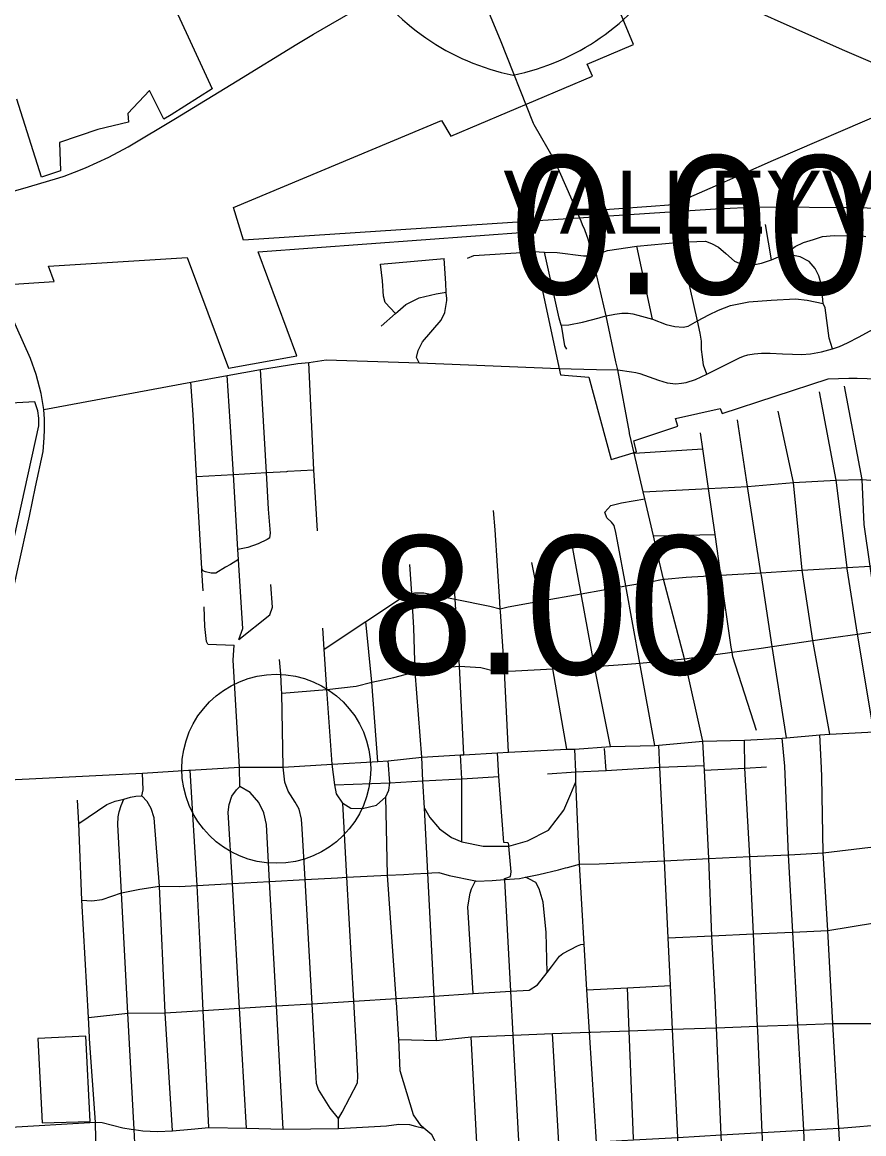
# Model space of a CAD drawing. Extents: x 1729596 to 1934326, y 644115 to 911751.
# Drawn here: x 1802200 to 1808880, y 709438 to 718262 of the extents above; entities that cross this region are included whole.
import ezdxf

# ---------------------------------------------------------------- set-up
doc = ezdxf.new("R2010")
doc.units = 0
for name, color, linetype in [('Default', 7, 'Continuous'), ('GM_X_City_Street', 7, 'Continuous'), ('GM_X_Corporation', 7, 'Continuous'), ('GM_X_Corporation_Text', 7, 'Continuous'), ('GM_X_County_Road', 7, 'Continuous'), ('GM_X_Interstate_Route', 7, 'Continuous'), ('GM_X_Interstate_Shield', 7, 'Continuous'), ('GM_X_US_Route', 7, 'Continuous')]:
    doc.layers.add(name, color=color, linetype=linetype)

msp = doc.modelspace()

# ---------------------------------------------------------------- linework, layer by layer
at = {"layer": 'Default'}
msp.add_circle((1804216.9, 712335.6), 750, dxfattribs=at)
at = {"layer": 'GM_X_City_Street'}
for points in [[(1801783.4, 712231.7), (1801887.9, 712659.7), (1801997.9, 713163.1), (1802166.2, 713923.2), (1802256.5, 714341), (1802306.7, 714573.8), (1802366, 714854.1), (1802375.2, 714962.6), (1802376.2, 715028.5), (1802376.2, 715109.6), (1802372.8, 715188.8), (1802350.8, 715313.4), (1802311.5, 715466.5), (1802266.9, 715592.7), (1802098.4, 715964.8), (1801848.6, 716523.8), (1801702.5, 716856.8), (1801227.1, 717912.4), (1800951, 718529.6), (1800948.6, 718535.3)], [(1806604.7, 716759), (1807191.7, 716800.8), (1807332, 716813.1), (1807405.8, 716832.8), (1807661.8, 716943.6), (1808163, 717165.5), (1809058.9, 717553.8), (1809063.8, 717556), (1809452.6, 717725.5), (1809714, 717849.5), (1809932.6, 717932.3), (1810065.1, 717987.2), (1810702.8, 718259.6)], [(1806608.4, 716749.9), (1806604.7, 716759), (1806424.2, 717166.1), (1806262.2, 717446.4), (1806257.5, 717458.4)], [(1807019.5, 715006.1), (1806926.5, 715501.3), (1806913, 715566.4), (1806834.4, 715930.5), (1806723, 716408.4), (1806693.9, 716532.9), (1806664.5, 716613.1), (1806648.4, 716652.2)], [(1808147.3, 716376.8), (1808100.2, 716656.9)], [(1806261.5, 716442.9), (1806345.7, 716437), (1806445.4, 716433.1), (1806654.8, 716407.7), (1806723, 716408.4), (1806802.5, 716435.1), (1806844.5, 716450.7), (1807077.3, 716484), (1807419.7, 716515.3), (1807623.5, 716524.3), (1807670.3, 716505.2), (1807727.5, 716477.4), (1807784.8, 716425.4), (1807852.4, 716364.7), (1807927, 716333.5), (1807989.4, 716333.5), (1808069.2, 716349.1), (1808147.3, 716376.8), (1808258.3, 716423.7), (1808334.6, 716482.6), (1808402.2, 716512.1), (1808480.3, 716538.1), (1808551.4, 716560.7), (1808645, 716567.6), (1808756.1, 716565.9), (1808841, 716571.1), (1808894.8, 716560.7)], [(1807203.5, 715903.3), (1807077.3, 716484)], [(1807635, 715469.1), (1807608.1, 715540.3), (1807598.6, 715606.3), (1807592.5, 715664.5), (1807591.6, 715729.6), (1807581.2, 715793.9), (1807559.5, 715890.3), (1807419.7, 716515.3)], [(1805043.9, 716341.5), (1805550.2, 716386.9)], [(1805569.1, 716068.7), (1805566.3, 716112.9), (1805566, 716117.7), (1805561.7, 716188.2), (1805550.2, 716386.9)], [(1805735.3, 716390.1), (1805784.2, 716409.6), (1806163.7, 716433.1), (1806261.5, 716442.9)], [(1806479.1, 715858.2), (1806462.8, 715912), (1806345.7, 716437)], [(1808630.5, 715670.2), (1808605.1, 715754.2), (1808572.2, 715995.3), (1808558.3, 716029.9), (1808544.4, 716175.6), (1808523.6, 716248.5), (1808494.2, 716307.5), (1808445.6, 716361.2), (1808374.5, 716399.4), (1808258.3, 716423.7)], [(1805162.5, 715949.5), (1805080.1, 716036.1), (1805068.7, 716088.4), (1805060.3, 716208.9), (1805043.9, 716341.5)], [(1805049.5, 715848), (1805162.5, 715949.5), (1805181.5, 715966.6), (1805244.5, 716021.9), (1805349.5, 716074.7), (1805486.3, 716104.9), (1805566, 716117.7)], [(1805350.5, 715556.9), (1805329.3, 715601.6), (1805342, 715655.6), (1805377.1, 715725.3), (1805525.8, 715895.8), (1805554.7, 715957.6), (1805570, 716053.7), (1805569.1, 716068.7)], [(1806794.7, 715919.7), (1806834.4, 715930.5), (1806904.5, 715943.6), (1806960.3, 715951.1), (1807010.7, 715951.9), (1807047.2, 715947.6), (1807085.4, 715936.3), (1807203.5, 715903.3), (1807311, 715863.2), (1807378.9, 715846), (1807446.6, 715840.8), (1807485.7, 715850.3), (1807559.5, 715890.3), (1807650.6, 715938.9), (1807725.8, 715976.2), (1807822.9, 716012.6), (1807966.9, 716042.1), (1808145.5, 716054.2), (1808338, 716066.4), (1808431.7, 716055.9), (1808558.3, 716029.9)], [(1806523.6, 715667.1), (1806507.9, 715692.3), (1806479.3, 715857.7), (1806479.1, 715858.2)], [(1806479.3, 715857.7), (1806539.2, 715859), (1806646.8, 715879.9), (1806778.8, 715915.5), (1806794.7, 715919.7)], [(1806557.9, 715510.8), (1806757.2, 715505.4), (1806926.5, 715501.3), (1807035.9, 715487.4), (1807069.7, 715482.2), (1807101.9, 715474.4), (1807249.6, 715420.5), (1807319, 715400.5), (1807386.9, 715390.7), (1807431.8, 715395.3), (1807470, 715403.1), (1807543.9, 715424.8), (1807635, 715469.1), (1807892.9, 715598.5), (1807925.9, 715610.7), (1807958.9, 715620.2), (1808011, 715629.8), (1808067.4, 715635.8), (1808136, 715635), (1808235, 715630.7), (1808314.9, 715627.2), (1808386.1, 715625.4), (1808455.6, 715629.8), (1808545, 715644.5), (1808630.5, 715670.2), (1808688.3, 715688.8), (1808750.8, 715715.7), (1808843.8, 715764.4), (1808982.7, 715841.6)], [(1802372.8, 715188.8), (1803537.7, 715403.4), (1803826.4, 715456.6), (1804091.1, 715505.3), (1804388, 715552.9), (1804476.2, 715560.9), (1804612.5, 715581), (1805350.5, 715556.9), (1806459.3, 715513.4), (1806557.9, 715510.8)], [(1804166.7, 714168.7), (1804170.3, 714206.4), (1804155.6, 714395.6), (1804138.6, 714687.3), (1804091.1, 715505.3)], [(1804544, 714223.7), (1804514.8, 714708.5), (1804476.2, 715560.9)], [(1803918.9, 713362.7), (1803950.6, 713449.5), (1803940.7, 713612.1), (1803917.6, 713996.3), (1803912.7, 714075.9), (1803876.8, 714672.5), (1803851.6, 715091.6), (1803826.4, 715456.6)], [(1803625.9, 713925), (1803614, 714107.9), (1803584.1, 714656.1), (1803557.4, 715147.6), (1803537.7, 715403.4)], [(1808748, 713925.4), (1808746.8, 713933), (1808660.9, 714625.7), (1808528, 715326.5)], [(1809118.6, 712631.3), (1809004.2, 713430), (1808930.5, 713943.9), (1808883.2, 714274.4), (1808866.7, 714631.4), (1808725.8, 715372.8)], [(1808611.6, 712609.2), (1808474.7, 713353), (1808390.6, 713911.7), (1808322.1, 714608.5), (1808200.5, 715174.7)], [(1808067, 713869), (1808067, 713869), (1808063.4, 713892.2), (1807957.9, 714575.8), (1807876.3, 715104.9)], [(1807602.4, 712554.9), (1807455.8, 713208.1), (1807290.3, 713840.2), (1807248.8, 714020.9), (1807210.9, 714183.5), (1807142, 714479.2), (1807129, 714534.6), (1807057.3, 714842.2), (1807021, 714998), (1807019.5, 715006.1)], [(1807828.2, 713300.6), (1807746.4, 713873.2), (1807700.1, 714196.4), (1807648.1, 714560.4), (1807603, 714875.5), (1807584.7, 715003.1)], [(1807057.3, 714842.2), (1807603, 714875.5)], [(1804299.8, 714696.4), (1804308, 714696.8), (1804514.8, 714708.5)], [(1803584.1, 714656.1), (1803876.8, 714672.5), (1804138.6, 714687.3), (1804299.8, 714696.4)], [(1807129, 714534.6), (1807648.1, 714560.4), (1807957.9, 714575.8), (1808322.1, 714608.5), (1808660.9, 714625.7), (1808854.5, 714631.1)], [(1808854.5, 714631.1), (1808866.7, 714631.4), (1809075.5, 714615.7), (1809151.2, 714625), (1809227, 714651.4)], [(1806824.8, 714371.3), (1806873.2, 714425.8), (1806955.8, 714446.7), (1807142, 714479.2)], [(1805990.3, 713660.3), (1805953.6, 714233.3), (1805941.5, 714386)], [(1806925, 714142.6), (1806912.3, 714212.2), (1806897.9, 714266.8), (1806878.6, 714293.5), (1806841.5, 714326.7), (1806824.8, 714371.3)], [(1807210.9, 714183.5), (1807700.1, 714196.4)], [(1804166.7, 714168.7), (1804145.4, 714155.6), (1804073.9, 714121.8), (1803990.3, 714091.7), (1803912.7, 714075.9)], [(1806870.4, 712512.9), (1806741.6, 713147.8), (1806635.3, 713723.9), (1806555.9, 714154.5)], [(1807221.1, 712520.9), (1807101.7, 713174.7), (1806990, 713786.9), (1806925.2, 714141.3), (1806925, 714142.6)], [(1803917.6, 713996.3), (1803853, 713956), (1803813.4, 713935), (1803736.2, 713889), (1803700.1, 713888.2), (1803655.6, 713899.2), (1803633.4, 713906.7), (1803625.9, 713925)], [(1803637.4, 713748.5), (1803626.9, 713909.4), (1803625.9, 713925)], [(1805370.6, 712426.6), (1805319.5, 713104.2), (1805307.2, 713453.6), (1805291.2, 713727.6), (1805277.7, 713957.5)], [(1806521.5, 712492.3), (1806412.9, 713127.8), (1806306.7, 713665.6), (1806246, 713972.9)], [(1807210.4, 713826.1), (1807261.4, 713835.1), (1807290.3, 713840.2), (1807298.2, 713841.6), (1807469, 713856.7), (1807746.4, 713873.2), (1808063.4, 713892.2), (1808390.6, 713911.7), (1808746.8, 713933), (1808930.5, 713943.9), (1809203.2, 713960.2), (1809472.4, 713976.3), (1809513.8, 713978.1), (1809737.5, 713988)], [(1808960.2, 712628.7), (1808829.7, 713404.7), (1808748.5, 713922.1), (1808748, 713925.4)], [(1804596.9, 713285.6), (1804928, 713505.4), (1805195.4, 713682.8), (1805264.8, 713722.9), (1805291.2, 713727.6), (1805313.1, 713731.5), (1805387.2, 713731.3), (1805637.1, 713681.9), (1805911.2, 713627.6), (1805993.8, 713606), (1806057.3, 713621.3), (1806306.7, 713665.6), (1806635.3, 713723.9), (1806990, 713786.9), (1807210.4, 713826.1)], [(1808265.5, 712581.7), (1808153.8, 713306.1), (1808067, 713869)], [(1804164.7, 713557), (1804187.6, 713618.8), (1804173.9, 713799.6)], [(1805705.8, 712447.4), (1805669.6, 713150.9), (1805637.1, 713681.9), (1805629, 713814.4)], [(1806058.8, 712467.4), (1806026.9, 713109.8), (1805995.2, 713582.9), (1805993.8, 713606), (1805990.6, 713655.7), (1805990.3, 713660.3)], [(1803674, 713324.8), (1803662.2, 713345), (1803649.8, 713465.5), (1803643.8, 713622)], [(1803918.9, 713362.7), (1804164.7, 713557)], [(1805021.8, 712392.8), (1804974.3, 713022.5), (1804928, 713505.4)], [(1804260.7, 712936.2), (1804618.8, 712965.9), (1804850.6, 712992.6), (1804974.3, 713022.5), (1805150.6, 713059.6), (1805319.5, 713104.2), (1805461.7, 713127.1), (1805575.7, 713143.1), (1805669.6, 713150.9), (1805841.1, 713139.4), (1805964.1, 713108.3), (1806026.9, 713109.8), (1806116.5, 713111.9), (1806412.9, 713127.8), (1806598.3, 713137.8), (1806741.6, 713147.8), (1807003.9, 713166), (1807101.7, 713174.7), (1807455.8, 713208.1), (1807834, 713260.3), (1808065.7, 713293.3), (1808153.8, 713306.1), (1808474.7, 713353), (1808637.2, 713376.8), (1808829.7, 713404.7), (1809004.2, 713430)], [(1804659.5, 712371.7), (1804618.8, 712965.9), (1804596.9, 713285.6), (1804585.5, 713451.9)], [(1803674, 713324.8), (1803882, 713315.5)], [(1803925.8, 712348.8), (1803873.5, 713197.7), (1803882, 713315.5)], [(1808027.6, 712639), (1807839.3, 713223.4), (1807834, 713260.3), (1807828.2, 713300.6)], [(1804259, 712966.6), (1804252.3, 713085.6), (1804241.2, 713203.5)], [(1804270.2, 712349.1), (1804260.7, 712936.2), (1804259, 712966.6)], [(1808755.6, 708524.3), (1808747.8, 708556.7), (1808738.8, 708598.3), (1808730.9, 708630.9), (1808722, 708773.6), (1808681.9, 709482.4), (1808635, 710314), (1808593.3, 711052), (1808558.4, 711669.2), (1808546.4, 712272.7), (1808542.9, 712343.9), (1808530.2, 712604.4)], [(1806834.8, 712321.2), (1806820.5, 712497.6)], [(1807420.9, 709017.4), (1807420.7, 709021.6), (1807402.6, 709409.1), (1807365.2, 710213.5), (1807362.5, 710267.7), (1807345.6, 710615.7), (1807327.3, 710992.7), (1807297.4, 711605.4), (1807261.3, 712348), (1807252.8, 712522.8)], [(1807802.7, 708452.9), (1807802.7, 708452.9), (1807747, 709422.1), (1807746.7, 709428.8), (1807709.8, 710280.3), (1807699.4, 710519.3), (1807675, 711009), (1807649.8, 711622.6), (1807614.5, 712324.2), (1807612.3, 712362.1), (1807602.4, 712554.9)], [(1808130, 708430.2), (1808130.8, 708488), (1808122.4, 708568.2), (1808073, 709447.5), (1808038.1, 710255.1), (1808036.4, 710292.2), (1808003.3, 711024.4), (1807975.6, 711638.4), (1807936.9, 712341.2), (1807933.8, 712562.4)], [(1808446.4, 708569.5), (1808442, 708588.1), (1808404, 709466.5), (1808404, 709467.6), (1808357.5, 710303.9), (1808316.7, 711039), (1808282.5, 711653.3), (1808252.4, 712357.5), (1808231.1, 712579.7)], [(1805487, 710177.4), (1805468.8, 710531.4), (1805418.4, 711506.8), (1805391.8, 712023.1), (1805381, 712240.4), (1805370.6, 712426.6)], [(1805689.9, 711755.4), (1805688.2, 712256), (1805677.8, 712445.8)], [(1806061.9, 711731.5), (1806060.7, 711745.7), (1806055.2, 711746.4), (1806022.4, 711750.9), (1805982.7, 712273.6), (1805971.6, 712462.4)], [(1806794.3, 708774.4), (1806763.4, 709272.3), (1806757.2, 709372.1), (1806703.3, 710243.7), (1806682.4, 710580.3), (1806661.3, 710943.6), (1806624.4, 711578.1), (1806595.1, 712230.9), (1806595.1, 712310.4), (1806587.6, 712492.2)], [(1803680.6, 709486.8), (1803636.8, 710416.9), (1803613.4, 710931.6), (1803588.1, 711409.1), (1803532.2, 712324.5)], [(1804271.9, 709474), (1804217.8, 710453.2), (1804163.2, 711440.9), (1804138.2, 711893.4), (1804118.5, 711985.3), (1804079.1, 712067.7), (1804009.3, 712147.9), (1803926.7, 712195.9), (1803925.8, 712348.8)], [(1804709.7, 709560.2), (1804643.6, 709642.2), (1804551, 709789), (1804536.1, 709837.5), (1804530.4, 709931.9), (1804500.3, 710470.8), (1804445.3, 711456.5), (1804422.9, 711858.8), (1804416.8, 711936.7), (1804398.6, 712013.9), (1804367.8, 712070.8), (1804311.8, 712158.5), (1804285.5, 712229.3), (1804270.2, 712349.1)], [(1804709.4, 709479.8), (1804709.7, 709560.2), (1804738.7, 709609), (1804860, 709842.7), (1804864.9, 709895.1), (1804852, 710115.7), (1804831.3, 710491.5), (1804777.1, 711474.5), (1804744.8, 712061.6), (1804694.5, 712136.7), (1804682.6, 712208.6), (1804659.5, 712371.7)], [(1805168.7, 710491.8), (1805167.3, 710512.5), (1805100, 711490.8), (1805085.7, 712113.1), (1805110.9, 712164.6), (1805116.9, 712222.9), (1805104.7, 712397.7)], [(1806595.1, 712310.4), (1806834.8, 712321.2), (1807261.3, 712348), (1807612.3, 712362.1)], [(1807614.5, 712324.2), (1807936.9, 712341.2), (1808108.6, 712351)], [(1803206.5, 708189.8), (1803173.4, 708376), (1803148.3, 708552.6), (1803122.8, 708783.1), (1803087.3, 709471.8), (1803038.3, 710396.4), (1802987, 711350.7), (1802958.5, 711892.7), (1802961.2, 711953.8), (1802969.3, 711994.5), (1802984.3, 712044.8), (1803007.4, 712093.7), (1803059, 712110), (1803101.1, 712118.1), (1803150, 712119.5), (1803159.5, 712168.4), (1803154, 712301.5)], [(1804682.6, 712208.6), (1805116.9, 712222.9), (1805381, 712240.4), (1805688.2, 712256)], [(1805391.8, 712023.1), (1805435.9, 711948.3), (1805511.9, 711860.1), (1805608.5, 711789.6), (1805689.9, 711755.4), (1805857.5, 711721.2), (1806062.7, 711721.1), (1806211.6, 711764.7), (1806376.1, 711848.9), (1806498.3, 712006.4), (1806553.6, 712137.5), (1806595.1, 712230.9)], [(1805688.2, 712256), (1805982.7, 712273.6)], [(1806370.4, 712296.5), (1806595.1, 712310.4)], [(1803980.6, 709483.5), (1803925.3, 710434.9), (1803867.8, 711424.6), (1803834.9, 711991), (1803841.6, 712051.8), (1803864.1, 712118.4), (1803900.1, 712169), (1803926.7, 712195.9)], [(1802734, 710204), (1802725.2, 710359.9), (1802672.3, 711293.8), (1802648.8, 711900.8), (1802637.9, 712085.6)], [(1802648.8, 711900.8), (1802872.9, 712051.6), (1802936.7, 712078.8), (1803007.4, 712093.7)], [(1803392.8, 709462.3), (1803335.6, 710398.1), (1803288.5, 711405), (1803246.4, 711947), (1803223.3, 712020.3), (1803192.1, 712076), (1803150, 712119.5)], [(1804744.8, 712061.6), (1804807.9, 712023.9), (1804902.1, 712019.6), (1805013.1, 712046.9), (1805085.7, 712113.1)], [(1806455.4, 711534.4), (1806513.2, 711548.6), (1806528.8, 711552.8), (1806624.4, 711578.1), (1806778.7, 711580.2), (1807297.4, 711605.4), (1807649.8, 711622.6), (1807975.6, 711638.4), (1808282.5, 711653.3), (1808286.7, 711653.5), (1808558.4, 711669.2), (1808932.1, 711713.9), (1809284.9, 711711.2), (1809295.4, 711711.7), (1809650.3, 711728.2), (1810010.5, 711774.3), (1810327.4, 711796.1)], [(1806029.4, 711451.3), (1806029.2, 711456.1), (1806028.8, 711463.8), (1806038.3, 711467.2), (1806076.6, 711481), (1806079.8, 711517.2), (1806062.7, 711721.1), (1806061.9, 711731.5)], [(1805228, 711497.2), (1805305.7, 711501.2), (1805418.4, 711506.8), (1805451.2, 711508.5), (1805507.4, 711511.1), (1805589.1, 711489.1), (1805797.9, 711445.4), (1805806.7, 711443.6), (1805931.1, 711448.5), (1806029.2, 711456.1), (1806148.2, 711465.3), (1806195.3, 711474.8), (1806299.3, 711495.7), (1806455.4, 711534.4)], [(1802672.3, 711293.8), (1802752.3, 711287.8), (1802834.8, 711297.8), (1802987, 711350.7), (1803133.7, 711380.6), (1803288.5, 711405), (1803445, 711401.2), (1803588.1, 711409.1), (1803867.8, 711424.6), (1804163.2, 711440.9), (1804445.3, 711456.5), (1804702.2, 711470.7), (1804777.1, 711474.5), (1805100, 711490.8), (1805228, 711497.2)], [(1805779.1, 710550.7), (1805737.5, 711240.6), (1805754.2, 711348.6), (1805767.1, 711382.4), (1805797.9, 711445.4)], [(1806203, 708781.8), (1806142.6, 709382.8), (1806096.8, 710220.2), (1806077.7, 710569.4), (1806029.4, 711451.3)], [(1806365.9, 710719.1), (1806358.3, 711036.8), (1806336.1, 711276.1), (1806302.5, 711381.3), (1806275.7, 711432.1), (1806220.2, 711461.5), (1806195.3, 711474.8)], [(1807327.3, 710992.7), (1807675, 711009), (1808003.3, 711024.4), (1808316.7, 711039), (1808593.3, 711052), (1808965, 711113.3), (1809325.9, 711086.3), (1809683, 711105.6), (1810046.9, 711172.8), (1810359.7, 711190)], [(1805305.1, 710521.1), (1805430, 710528.9), (1805468.8, 710531.4), (1805779.1, 710550.7), (1806077.7, 710569.4), (1806224.8, 710578.6), (1806288.8, 710619.6), (1806365.9, 710719.1), (1806399.8, 710762.9), (1806464.9, 710846.8), (1806490.4, 710869.5), (1806606.4, 710930.4), (1806635.2, 710941.2), (1806661.3, 710943.6)], [(1806682.4, 710580.3), (1807003.5, 710597.6), (1807345.6, 710615.7)], [(1807052.1, 709395.1), (1807051.9, 709400), (1807017.3, 710255.1), (1807003.5, 710597.6)], [(1802725.2, 710359.9), (1803038.3, 710396.4), (1803335.6, 710398.1), (1803636.8, 710416.9), (1803925.3, 710434.9), (1804217.8, 710453.2), (1804500.3, 710470.8), (1804831.3, 710491.5), (1805167.3, 710512.5), (1805305.1, 710521.1)], [(1805403.2, 708305), (1805404.4, 708317.3), (1805384.3, 708558.9), (1805386.2, 708608.2), (1805391.4, 708650.7), (1805396.6, 708681.9), (1805410.1, 708752.3), (1805474.9, 708906.4), (1805492.5, 709021.3), (1805478.5, 709380.6), (1805473.4, 709389.9), (1805451.3, 709430.2), (1805388.4, 709481.8), (1805365.5, 709500.6), (1805305.3, 709589.6), (1805199.2, 709936.7), (1805189.7, 710185.9), (1805169.5, 710480.6), (1805168.7, 710491.8)], [(1806713.1, 710244), (1806713.3, 710244.1), (1807017.3, 710255.1), (1807362.5, 710267.7), (1807709.8, 710280.3), (1808036.4, 710292.2), (1808357.5, 710303.9), (1808635, 710314), (1809002.6, 710313.8), (1809362.2, 710340.5), (1809722.6, 710353.6), (1810067.6, 710366.2), (1810386.1, 710377.8)], [(1802858.4, 708170.7), (1802835.8, 708532.6), (1802787.4, 709261.2), (1802781.9, 709529.1), (1802734.7, 710192.3), (1802734, 710204)], [(1805189.7, 710185.9), (1805487, 710177.4), (1805764.5, 710206.7)], [(1805764.5, 710206.7), (1806096.8, 710220.2), (1806409, 710233), (1806703.3, 710243.7), (1806713.1, 710244)], [(1805867.1, 708344.3), (1805843.7, 708703.3), (1805811.3, 709316.8), (1805764.5, 710206.7)], [(1806448.7, 708791.3), (1806466.6, 709232.9), (1806459.1, 709363.3), (1806409, 710233)], [(1802064.5, 709488.5), (1802781.9, 709529.1), (1802835, 709527.7), (1802998.7, 709485.5), (1803064.3, 709475.3)], [(1803064.3, 709475.3), (1803087.3, 709471.8), (1803156.9, 709460.9), (1803272.8, 709455.4), (1803392.8, 709462.3), (1803541.1, 709475.6), (1803680.6, 709486.8), (1803980.6, 709483.5), (1804271.9, 709474), (1804709.4, 709479.8), (1805092.4, 709500.5), (1805190.5, 709514.7), (1805272.9, 709512.6), (1805321.4, 709497.6), (1805388.4, 709481.8)], [(1806772.9, 709373), (1807052.3, 709389), (1807402.6, 709409.1), (1807746.7, 709428.8), (1808073, 709447.5), (1808404, 709466.5), (1808681.9, 709482.4), (1808688.4, 709482.8), (1809068.9, 709514.9), (1809402, 709522.5), (1809765.2, 709542.6), (1810118.9, 709562.3), (1810432.2, 709579.7)]]:
    msp.add_lwpolyline(points, dxfattribs=at)
at = {"layer": 'GM_X_Corporation'}
for points in [[(1803275.9, 718668.8), (1803707.4, 717731.9), (1803381.7, 717527.8), (1803324.6, 717491.3), (1803209.5, 717720.3), (1803038, 717538.4), (1803042.5, 717468.5), (1802799.6, 717409.3), (1802496.5, 717306.8), (1802503.2, 717081.9), (1802353.5, 717030.5), (1802157.9, 717650.6)], [(1809216.3, 716773.3), (1808847, 716789.3), (1808050.7, 716792.9), (1807702.9, 716777.6), (1803957.1, 716531.3), (1803877.2, 716791.4), (1805527.8, 717480.9), (1805602.7, 717358.5), (1806725.2, 717834.6), (1806685.2, 717929), (1807052.5, 718084.7), (1806836.6, 718604)], [(1802052.7, 716176), (1802452.7, 716204), (1802409, 716326.2), (1803508.7, 716393.7), (1803837, 715516.3), (1804378.4, 715614.8), (1804073.2, 716439.5), (1806229, 716597.5), (1806472, 715461.5), (1806697.5, 715445.3), (1806873.8, 714789.6), (1807075.8, 714850.8), (1807059.4, 714918.1), (1807054.2, 714939.8), (1807404.3, 715054.8), (1807384.3, 715114.8), (1807740.5, 715196.7), (1807755.5, 715156.7), (1808596.3, 715431.1), (1808760.3, 715435), (1808827.6, 715436.6), (1809226.7, 715423.5)]]:
    msp.add_lwpolyline(points, dxfattribs=at)
for points in [[(1800825.3, 714003.3), (1801022.3, 713993.9), (1802056, 713794.7), (1802110.8, 714046.6), (1802331.9, 715057.9), (1802330.6, 715119.8), (1802324, 715176.9), (1802300.7, 715249.4), (1801070.3, 715179.8)], [(1802324.7, 710194.4), (1802358.8, 709525), (1802738.7, 709536.3), (1802704.2, 710213.7)]]:
    msp.add_lwpolyline(points, close=True, dxfattribs=at)
at = {"layer": 'GM_X_County_Road'}
for points in [[(1802491.1, 717027.5), (1802534.2, 717040.6), (1802615, 717072.4), (1802702, 717105.4), (1802888.6, 717191.4), (1803040, 717272.5), (1803417.6, 717498.6), (1803906.8, 717796.5), (1804380.6, 718086.8), (1804511.4, 718167.8), (1804874.4, 718376), (1805123.8, 718495.3), (1805612.8, 718685.2), (1805742.7, 718730.6), (1805833.9, 718761.6)], [(1806257.5, 717458.4), (1805996.2, 718118.8), (1805742.7, 718730.6)], [(1801756.4, 716858.8), (1801874.4, 716872.2), (1801992.9, 716891.7), (1802093.5, 716911.2), (1802251, 716954.7), (1802491.1, 717027.5)], [(1806648.4, 716652.2), (1806635.8, 716682.8), (1806608.4, 716749.9)]]:
    msp.add_lwpolyline(points, dxfattribs=at)
at = {"layer": 'GM_X_Interstate_Route'}
msp.add_lwpolyline([(1806654.8, 718910.7), (1806843.8, 718852), (1807027.2, 718783.8), (1807630.2, 718532.2), (1807972.9, 718373), (1808708.8, 718045.2), (1809282.3, 717798.7)], dxfattribs=at)
at = {"layer": 'GM_X_Interstate_Shield'}
for centre, start, end in [((1806471.1, 719678.5), 165.80665, 258.46304), ((1805721.1, 719678.5), 281.53696, 14.19335)]:
    msp.add_arc(centre, 1875, start, end, dxfattribs=at)
at = {"layer": 'GM_X_US_Route'}
for points in [[(1807602.4, 712554.9), (1807933.8, 712562.4), (1808231.1, 712579.7), (1808265.5, 712581.7), (1808530.2, 712604.4), (1808611.6, 712609.2), (1808913, 712626), (1808960.2, 712628.7), (1809118.6, 712631.3), (1809250.3, 712638.9), (1809333.3, 712643.8), (1809624.5, 712667.8), (1809727.8, 712669.9), (1809970.4, 712682.5), (1810072.7, 712688.9), (1810276.3, 712703.6), (1810424, 712716.3), (1810630.7, 712720.5), (1810706.2, 712721.4), (1810941.9, 712740.5), (1810996.7, 712743.7), (1811256.2, 712755.3), (1811311, 712758.2)], [(1803520.4, 712323.8), (1803532.2, 712324.5), (1803925.8, 712348.8), (1804270.2, 712349.1), (1804659.5, 712371.7), (1805021.8, 712392.8), (1805104.7, 712397.7), (1805370.6, 712426.6), (1805677.8, 712445.8), (1805705.8, 712447.4), (1805971.6, 712462.4), (1806058.8, 712467.4), (1806521.5, 712492.3), (1806587.6, 712492.2), (1806870.4, 712512.9), (1807221.1, 712520.9), (1807252.8, 712522.8), (1807602.4, 712554.9)], [(1802256.1, 712255.8), (1803154, 712301.5), (1803520.4, 712323.8)], [(1801925.2, 712238.9), (1802256.1, 712255.8)]]:
    msp.add_lwpolyline(points, dxfattribs=at)

# ---------------------------------------------------------------- texts
at = {"layer": 'Default'}
for s, p in [('0.00', (1806072.9, 716102.8)), ('8.00', (1804966.9, 713085.6))]:
    msp.add_text(s, height=1100, dxfattribs=at).set_placement(p)
at = {"layer": 'GM_X_Corporation_Text'}
msp.add_text('VALLEYVIEW', height=500, rotation=0.00001, dxfattribs=at).set_placement((1806020, 716582.6))

doc.saveas('drawing.dxf')
